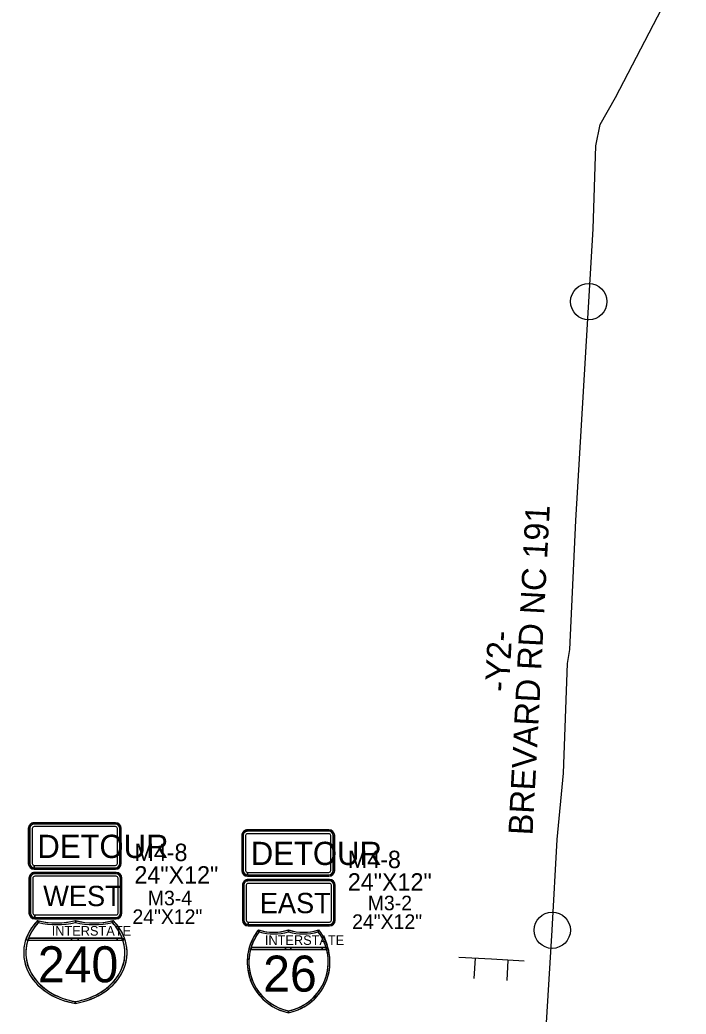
# Model space of a CAD drawing. Extents: x 886234 to 968767, y 455416 to 684046.
# Drawn here: x 906068 to 909510, y 464407 to 469546 of the extents above; entities that cross this region are included whole.
import ezdxf

# ---------------------------------------------------------------- set-up
doc = ezdxf.new("R2010")
doc.units = 0
for name, color, linetype in [('TC DEV SIGN', 7, 'Continuous'), ('TC DEV SIGN BLACK 239', 7, 'Continuous'), ('TC DEV SIGN BLACK ZERO', 7, 'Continuous'), ('TC DEV SIGN ORANGE', 7, 'Continuous'), ('TC DEV SIGN WHITE', 7, 'Continuous'), ('TC LABEL TEXT', 7, 'Continuous')]:
    doc.layers.add(name, color=color, linetype=linetype)

msp = doc.modelspace()

# ---------------------------------------------------------------- linework, layer by layer
at = {"layer": 'TC DEV SIGN'}
for p, q in [((908504.3, 464690.6), (908334.8, 464700.6)), ((908419.6, 464695.6), (908413.3, 464590.5)), ((908673.8, 464680.5), (908504.3, 464690.6)), ((908589.1, 464685.5), (908582.8, 464580.5))]:
    msp.add_line(p, q, dxfattribs=at)
at = {"layer": 'TC DEV SIGN BLACK 239'}
for p, q in [((906565.1, 465132), (906145, 465132)), ((906122.5, 465109.5), (906122.5, 464929.5)), ((906135, 465109.5), (906135, 464929.5)), ((906565.1, 465119.5), (906145, 465119.5)), ((906575.1, 464929.5), (906575.1, 465109.5)), ((906587.6, 464929.5), (906587.6, 465109.5)), ((907225.1, 465073.1), (907225.1, 464893.1)), ((907237.6, 465073.1), (907237.6, 464893.1)), ((907667.6, 465095.6), (907247.6, 465095.6)), ((907667.6, 465083.1), (907247.6, 465083.1)), ((907677.6, 464893.1), (907677.6, 465073.1)), ((907690.1, 464893.1), (907690.1, 465073.1)), ((906145, 464907), (906145, 464919.5)), ((906145.1, 464919.5), (906565.1, 464919.5)), ((906145.1, 464919.5), (906145.1, 464907)), ((906145.1, 464907), (906565.1, 464907)), ((907247.6, 464870.6), (907247.6, 464883.1)), ((907247.7, 464883.1), (907667.6, 464883.1)), ((907247.7, 464883.1), (907247.7, 464870.6)), ((907247.7, 464870.6), (907667.6, 464870.6))]:
    msp.add_line(p, q, dxfattribs=at)
for centre, major_axis, start_param, end_param in [((906145, 465109.5), (22.5, 0), 1.570796, 3.141593), ((906565.1, 465109.5), (22.5, 0), 0, 1.570796), ((906145, 465109.5), (10, 0), 1.570796, 3.141593), ((906565.1, 465109.5), (10, 0), 0, 1.570796), ((907247.6, 465073.1), (22.5, 0), 1.570796, 3.141593), ((907247.6, 465073.1), (10, 0), 1.570796, 3.141593), ((907667.6, 465073.1), (22.5, 0), 0, 1.570796), ((907667.6, 465073.1), (10, 0), 0, 1.570796), ((906145, 464929.5), (22.5, 0), 3.141593, 4.712389), ((906145, 464929.5), (10, 0), 3.141593, 4.712389), ((906565.1, 464929.5), (22.5, 0), 4.712389, 6.283185), ((906565.1, 464929.5), (10, 0), 4.712389, 6.283185), ((907247.6, 464893.1), (22.5, 0), 3.141593, 4.712389), ((907247.6, 464893.1), (10, 0), 3.141593, 4.712389), ((907667.6, 464893.1), (22.5, 0), 4.712389, 6.283185), ((907667.6, 464893.1), (10, 0), 4.712389, 6.283185)]:
    msp.add_ellipse(centre, major_axis=major_axis, ratio=0.999865, start_param=start_param, end_param=end_param, dxfattribs=at)
at = {"layer": 'TC DEV SIGN BLACK ZERO'}
for p, q in [((906561.7, 465396.1), (906141.6, 465396.1)), ((906141.6, 465394.8), (906141.6, 465394.8)), ((906561.7, 465394.8), (906141.6, 465394.8)), ((906561.7, 465388.6), (906141.6, 465388.6)), ((906561.7, 465394.8), (906561.7, 465394.8)), ((906111.6, 465366.1), (906111.6, 465186.1)), ((906112.8, 465366.1), (906112.8, 465186.1)), ((906112.8, 465366.1), (906112.8, 465366.1)), ((906119.1, 465366.1), (906119.1, 465186.1)), ((906131.6, 465366.1), (906131.6, 465186.1)), ((906561.7, 465376.1), (906141.6, 465376.1)), ((906571.7, 465186.1), (906571.7, 465366.1)), ((906584.2, 465186.1), (906584.2, 465366.1)), ((906590.4, 465366.1), (906590.4, 465366.1)), ((906590.4, 465186.1), (906590.4, 465366.1)), ((906591.7, 465186.1), (906591.7, 465366.1)), ((907214.2, 465329.6), (907214.2, 465149.6)), ((907215.4, 465329.6), (907215.4, 465149.6)), ((907215.4, 465329.6), (907215.4, 465329.6)), ((907221.7, 465329.6), (907221.7, 465149.6)), ((907234.2, 465329.6), (907234.2, 465149.6)), ((907664.2, 465359.6), (907244.2, 465359.6)), ((907244.2, 465358.4), (907244.2, 465358.4)), ((907664.2, 465358.4), (907244.2, 465358.4)), ((907664.2, 465352.1), (907244.2, 465352.1)), ((907664.2, 465339.6), (907244.2, 465339.6)), ((907664.2, 465358.4), (907664.2, 465358.4)), ((907674.2, 465149.6), (907674.2, 465329.6)), ((907686.7, 465149.6), (907686.7, 465329.6)), ((907693, 465329.6), (907693, 465329.6)), ((907693, 465149.6), (907693, 465329.6)), ((907694.2, 465149.6), (907694.2, 465329.6)), ((906112.8, 465186.1), (906112.8, 465186.1)), ((906141.6, 465163.6), (906141.6, 465176.1)), ((906141.7, 465176.1), (906561.7, 465176.1)), ((906141.7, 465176.1), (906141.7, 465163.6)), ((906590.4, 465186.1), (906590.4, 465186.1)), ((906141.6, 465156.1), (906141.6, 465157.3)), ((906141.6, 465157.3), (906141.6, 465157.3)), ((906141.6, 465157.3), (906561.7, 465157.3)), ((906141.6, 465157.3), (906141.6, 465156.1)), ((906141.6, 465156.1), (906561.7, 465156.1)), ((906141.7, 465163.6), (906561.7, 465163.6)), ((906565.1, 465139.5), (906145, 465139.5)), ((906145, 465138.3), (906145, 465138.3)), ((906565.1, 465138.3), (906145, 465138.3)), ((906561.7, 465157.3), (906561.7, 465157.3)), ((906565.1, 465138.3), (906565.1, 465138.3)), ((907215.4, 465149.6), (907215.4, 465149.6)), ((907244.2, 465127.1), (907244.2, 465139.6)), ((907244.3, 465139.6), (907664.2, 465139.6)), ((907244.3, 465139.6), (907244.3, 465127.1)), ((907244.3, 465127.1), (907664.2, 465127.1)), ((907693, 465149.6), (907693, 465149.6)), ((906115, 465109.5), (906115, 464929.5)), ((906116.3, 465109.5), (906116.3, 464929.5)), ((906116.3, 465109.5), (906116.3, 465109.5)), ((906593.8, 465109.5), (906593.8, 465109.5)), ((906593.8, 464929.5), (906593.8, 465109.5)), ((906595.1, 464929.5), (906595.1, 465109.5)), ((907217.6, 465073.1), (907217.6, 464893.1)), ((907218.8, 465073.1), (907218.8, 464893.1)), ((907218.8, 465073.1), (907218.8, 465073.1)), ((907244.2, 465119.6), (907244.2, 465120.9)), ((907244.2, 465120.9), (907244.2, 465120.9)), ((907244.2, 465120.9), (907664.2, 465120.9)), ((907244.2, 465120.9), (907244.2, 465119.6)), ((907244.2, 465119.6), (907664.2, 465119.6)), ((907667.6, 465103.1), (907247.6, 465103.1)), ((907247.6, 465101.8), (907247.6, 465101.8)), ((907667.6, 465101.8), (907247.6, 465101.8)), ((907664.2, 465120.9), (907664.2, 465120.9)), ((907667.6, 465101.8), (907667.6, 465101.8)), ((907696.4, 465073.1), (907696.4, 465073.1)), ((907696.4, 464893.1), (907696.4, 465073.1)), ((907697.6, 464893.1), (907697.6, 465073.1)), ((906116.3, 464929.5), (906116.3, 464929.5)), ((906593.8, 464929.5), (906593.8, 464929.5)), ((906145, 464899.5), (906145, 464900.8)), ((906145, 464900.8), (906145, 464900.8)), ((906145, 464900.8), (906565.1, 464900.8)), ((906145, 464900.8), (906145, 464899.5)), ((906145, 464899.5), (906565.1, 464899.5)), ((906163.8, 464880), (906166.8, 464888.6)), ((906355.1, 464881), (906354.8, 464890.3)), ((906355.1, 464881.7), (906354.8, 464890.3)), ((906542.8, 464888.6), (906545.8, 464880)), ((906565.1, 464900.8), (906565.1, 464900.8)), ((907218.8, 464893.1), (907218.8, 464893.1)), ((907696.4, 464893.1), (907696.4, 464893.1)), ((907247.6, 464863.1), (907247.6, 464864.3)), ((907247.6, 464864.3), (907247.6, 464864.3)), ((907247.6, 464864.3), (907667.6, 464864.3)), ((907247.6, 464864.3), (907247.6, 464863.1)), ((907247.6, 464863.1), (907667.6, 464863.1)), ((907303.3, 464831.9), (907305.7, 464840.4)), ((907456.4, 464832.8), (907456.2, 464842.1)), ((907456.4, 464833.5), (907456.2, 464842.1)), ((907606.6, 464840.4), (907609, 464831.9)), ((907667.6, 464864.3), (907667.6, 464864.3)), ((906109.3, 464790.2), (906600.2, 464790.2)), ((906109.3, 464790.2), (906112.5, 464790.2)), ((906112.5, 464799.1), (906597.1, 464799.1)), ((906334.4, 464799.1), (906112.5, 464799.1)), ((906112.5, 464790.2), (906334.4, 464790.2)), ((906369.6, 464799.1), (906334.4, 464799.1)), ((906334.4, 464790.2), (906369.6, 464790.2)), ((906570.9, 464799.1), (906369.6, 464799.1)), ((906369.6, 464790.2), (906570.9, 464790.2)), ((906597.1, 464799.1), (906570.9, 464799.1)), ((906570.9, 464790.2), (906597.1, 464790.2)), ((906611, 464792.5), (906597.1, 464799.1)), ((906600, 464790.8), (906597.1, 464790.2)), ((906597.1, 464790.2), (906600.2, 464790.2)), ((906087.6, 464725.9), (906087.6, 464723.3)), ((906622, 464723.2), (906622, 464726)), ((907259.8, 464742), (907652.5, 464742)), ((907259.8, 464742), (907262.3, 464742)), ((907262.3, 464751), (907650, 464751)), ((907439.8, 464751), (907262.3, 464751)), ((907262.3, 464742), (907439.8, 464742)), ((907468, 464751), (907439.8, 464751)), ((907439.8, 464742), (907468, 464742)), ((907629, 464751), (907468, 464751)), ((907468, 464742), (907629, 464742)), ((907650, 464751), (907629, 464751)), ((907629, 464742), (907650, 464742)), ((907661.1, 464744.3), (907650, 464751)), ((907652.3, 464742.7), (907650, 464742)), ((907650, 464742), (907652.5, 464742)), ((907242.4, 464677.7), (907242.4, 464675.1)), ((907669.9, 464675), (907669.9, 464677.8)), ((906354.8, 464462.8), (906354.8, 464471.9))]:
    msp.add_line(p, q, dxfattribs=at)
for points in [[(906154.9, 464885.4), (906163.8, 464880)], [(906163.8, 464880), (906154.9, 464885.4)], [(906159.6, 464890.3), (906159.6, 464890.3), (906159.6, 464890.3)], [(906166.8, 464888.6), (906163.8, 464880)], [(906354.8, 464881), (906355.1, 464881.7)], [(906355.1, 464890.2), (906355.1, 464881.7), (906358.2, 464889.5)], [(906358.2, 464889.5), (906355.1, 464881)], [(906545.8, 464880), (906542.8, 464888.6)], [(906550, 464890.3), (906550, 464890.3), (906550, 464890.3)], [(907296.2, 464837.2), (907303.3, 464831.9)], [(907303.3, 464831.9), (907296.2, 464837.2)], [(907300, 464842.1), (907300, 464842.1), (907300, 464842.1)], [(907305.7, 464840.4), (907303.3, 464831.9)], [(907456.2, 464832.8), (907456.4, 464833.5)], [(907456.4, 464842), (907456.4, 464833.5), (907458.9, 464841.3)], [(907458.9, 464841.3), (907456.4, 464832.8)], [(907609, 464831.9), (907606.6, 464840.4)], [(907612.3, 464842.1), (907612.3, 464842.1), (907612.3, 464842.1)], [(906098.6, 464792.5), (906109.3, 464790.2)], [(906109.3, 464790.2), (906098.6, 464792.5)], [(906112.5, 464799.1), (906112.5, 464790.2)], [(906112.5, 464790.2), (906112.5, 464799.1)], [(906334.4, 464790.2), (906334.4, 464799.1)], [(906334.4, 464799.1), (906334.4, 464790.2)], [(906369.6, 464799.1), (906369.6, 464790.2)], [(906369.6, 464790.2), (906369.6, 464799.1)], [(906570.9, 464790.2), (906570.9, 464799.1)], [(906570.9, 464799.1), (906570.9, 464790.2)], [(906597.1, 464799.1), (906611, 464792.5)], [(906597.1, 464790.2), (906597.1, 464799.1)], [(906597.1, 464799.1), (906597.1, 464790.2), (906600, 464790.8), (906597.1, 464799.1)], [(906600.2, 464790.2), (906600, 464790.8)], [(906611, 464792.5), (906600.2, 464790.2)], [(906600.2, 464790.2), (906611, 464792.5)], [(907251.2, 464744.3), (907259.8, 464742)], [(907259.8, 464742), (907251.2, 464744.3)], [(907262.3, 464751), (907262.3, 464742)], [(907262.3, 464742), (907262.3, 464751)], [(907439.8, 464742), (907439.8, 464751)], [(907439.8, 464751), (907439.8, 464742)], [(907468, 464751), (907468, 464742)], [(907468, 464742), (907468, 464751)], [(907629, 464742), (907629, 464751)], [(907629, 464751), (907629, 464742)], [(907650, 464751), (907661.1, 464744.3)], [(907650, 464742), (907650, 464751)], [(907650, 464751), (907650, 464742), (907652.3, 464742.7), (907650, 464751)], [(907652.5, 464742), (907652.3, 464742.7)], [(907661.1, 464744.3), (907652.5, 464742)], [(907652.5, 464742), (907661.1, 464744.3)], [(906352.5, 464463.2), (906354.8, 464471.9)], [(906354.8, 464471.9), (906352.5, 464463.2), (906354.8, 464462.8)], [(906354.8, 464471.9), (906354.8, 464462.8)], [(907454.3, 464415), (907456.2, 464423.7)], [(907456.2, 464423.7), (907456.2, 464414.6)]]:
    msp.add_lwpolyline(points, dxfattribs=at)
for centre, radius, start, end in [((907509.6, 464676.4), 267.2, 141.6693, 258.4631), ((907509.6, 464676.4), 267.2, 142.9968, 165.2769), ((907509.6, 464676.4), 258.3, 142.9968, 258.0595), ((907509.6, 464676.4), 258.3, 142.9968, 165.2769), ((907509.6, 464676.4), 267.2, 141.6709, 142.9968), ((907378.1, 465097.6), 267.2, 253.0062, 286.9901), ((907378.1, 465097.6), 267.2, 253.0099, 254.2907), ((907378.1, 465097.6), 276.1, 254.2907, 286.4259), ((907378.1, 465097.6), 276.1, 254.2907, 286.4259), ((907378.1, 465097.6), 267.2, 254.2907, 286.9893), ((907534.2, 465097.6), 267.2, 253.0099, 286.9938), ((907402.7, 464676.4), 267.2, 281.5369, 38.3307), ((907534.2, 465097.6), 276.1, 253.5741, 285.7093), ((907402.7, 464676.4), 258.3, 281.9405, 37.0032), ((907534.2, 465097.6), 267.2, 253.0588, 253.6206), ((907534.3, 465097.2), 275.7, 253.5731, 285.7093), ((907534.2, 465097.6), 267.2, 253.6206, 285.7093), ((907534.2, 465097.6), 267.2, 285.7093, 286.9901), ((907402.7, 464676.4), 258.3, 16.7759, 37.0032), ((907402.7, 464676.4), 267.2, 14.7231, 38.3291), ((907509.6, 464676.4), 267.2, 165.2769, 179.7177), ((907508.3, 464675.6), 257.3, 165.0438, 258.3001), ((907509.6, 464676.4), 258.3, 163.2241, 165.2769), ((907404, 464675.6), 257.3, 281.7196, 14.964), ((907402.7, 464676.4), 258.3, 14.7231, 16.7759), ((907402.7, 464676.4), 267.2, 0.2997, 14.7231), ((907509.6, 464676.4), 267.2, 180.2823, 258.0591), ((907402.7, 464676.4), 267.2, 281.537, 359.7003), ((907402.7, 464676.4), 258.3, 281.9405, 281.9604)]:
    msp.add_arc(centre, radius, start, end, dxfattribs=at)
for centre, major_axis, ratio, start_param, end_param in [((906141.6, 465366.1), (30, 0), 0.999865, 1.570796, 3.141593), ((906141.6, 465366.1), (28.8, 0), 0.999865, 1.570796, 3.141593), ((906141.6, 465366.1), (22.5, 0), 0.999865, 1.570796, 3.141593), ((906561.7, 465366.1), (30, 0), 0.999865, 0, 1.570796), ((906561.7, 465366.1), (28.8, 0), 0.999865, 0, 1.570796), ((906561.7, 465366.1), (22.5, 0), 0.999865, 0, 1.570796), ((906141.6, 465366.1), (10, 0), 0.999865, 1.570796, 3.141593), ((906561.7, 465366.1), (10, 0), 0.999865, 0, 1.570796), ((907244.2, 465329.6), (30, 0), 0.999865, 1.570796, 3.141593), ((907244.2, 465329.6), (28.8, 0), 0.999865, 1.570796, 3.141593), ((907244.2, 465329.6), (22.5, 0), 0.999865, 1.570796, 3.141593), ((907244.2, 465329.6), (10, 0), 0.999865, 1.570796, 3.141593), ((907664.2, 465329.6), (30, 0), 0.999865, 0, 1.570796), ((907664.2, 465329.6), (28.8, 0), 0.999865, 0, 1.570796), ((907664.2, 465329.6), (22.5, 0), 0.999865, 0, 1.570796), ((907664.2, 465329.6), (10, 0), 0.999865, 0, 1.570796), ((906141.6, 465186.1), (30, 0), 0.999865, 3.141593, 4.712389), ((906141.6, 465186.1), (28.8, 0), 0.999865, 3.141593, 4.712389), ((906141.6, 465186.1), (22.5, 0), 0.999865, 3.141593, 4.712389), ((906141.6, 465186.1), (10, 0), 0.999865, 3.141593, 4.712389), ((906561.7, 465186.1), (22.5, 0), 0.999865, 4.712389, 6.283185), ((906561.7, 465186.1), (10, 0), 0.999865, 4.712389, 6.283185), ((906561.7, 465186.1), (30, 0), 0.999865, 4.712389, 6.283185), ((906561.7, 465186.1), (28.8, 0), 0.999865, 4.712389, 6.283185), ((906145, 465109.5), (30, 0), 0.999865, 1.570796, 3.141593), ((906145, 465109.5), (28.8, 0), 0.999865, 1.570796, 3.141593), ((906565.1, 465109.5), (30, 0), 0.999865, 0, 1.570796), ((906565.1, 465109.5), (28.8, 0), 0.999865, 0, 1.570796), ((907244.2, 465149.6), (30, 0), 0.999865, 3.141593, 4.712389), ((907244.2, 465149.6), (28.8, 0), 0.999865, 3.141593, 4.712389), ((907244.2, 465149.6), (22.5, 0), 0.999865, 3.141593, 4.712389), ((907244.2, 465149.6), (10, 0), 0.999865, 3.141593, 4.712389), ((907664.2, 465149.6), (22.5, 0), 0.999865, 4.712389, 6.283185), ((907664.2, 465149.6), (10, 0), 0.999865, 4.712389, 6.283185), ((907664.2, 465149.6), (30, 0), 0.999865, 4.712389, 6.283185), ((907664.2, 465149.6), (28.8, 0), 0.999865, 4.712389, 6.283185), ((907247.6, 465073.1), (30, 0), 0.999865, 1.570796, 3.141593), ((907247.6, 465073.1), (28.8, 0), 0.999865, 1.570796, 3.141593), ((907667.6, 465073.1), (30, 0), 0.999865, 0, 1.570796), ((907667.6, 465073.1), (28.8, 0), 0.999865, 0, 1.570796), ((906145, 464929.5), (30, 0), 0.999865, 3.141593, 4.712389), ((906145, 464929.5), (28.8, 0), 0.999865, 3.141593, 4.712389), ((906565.1, 464929.5), (30, 0), 0.999865, 4.712389, 6.283185), ((906565.1, 464929.5), (28.8, 0), 0.999865, 4.712389, 6.283185), ((906421.6, 464724.6), (-334, 0), 0.800002, 5.614188, 7.652625), ((906421.6, 464724.6), (-322.9, 0), 0.800002, 5.637358, 7.64558), ((906421.6, 464724.6), (-334, 0), 0.800002, 5.637358, 6.026219), ((906421.6, 464724.6), (-322.9, 0), 0.800002, 5.637358, 6.026219), ((906421.6, 464724.6), (-334, 0), 0.800002, 5.614216, 5.637358), ((906257.2, 465145.8), (334, 0), 0.800002, 4.415792, 5.008922), ((906257.2, 465145.8), (334, 0), 0.800002, 4.415856, 4.438209), ((906257.2, 465145.8), (345.1, 0), 0.800002, 4.438209, 4.999074), ((906257.2, 465145.8), (345.1, 0), 0.800002, 4.438209, 4.999074), ((906257.2, 465145.8), (334, 0), 0.800002, 4.438209, 5.008909), ((906452.4, 465145.8), (334, 0), 0.800002, 4.415856, 5.008986), ((906288, 464724.6), (334, 0), 0.800002, 4.913746, 6.952183), ((906452.4, 465145.8), (345.1, 0), 0.800002, 4.425704, 4.986569), ((906288, 464724.6), (322.9, 0), 0.800002, 4.920791, 6.929013), ((906452.4, 465145.8), (334, 0), 0.800002, 4.416709, 4.426515), ((906452.5, 465145.4), (344.6, 0), 0.800002, 4.425686, 4.986568), ((906452.4, 465145.8), (334, 0), 0.800002, 4.426515, 4.986569), ((906452.4, 465145.8), (334, 0), 0.800002, 4.986569, 5.008922), ((906288, 464724.6), (322.9, 0), 0.800002, 0.292795, 0.645828), ((906288, 464724.6), (334, 0), 0.800002, 0.256966, 0.66897), ((907247.6, 464893.1), (30, 0), 0.999865, 3.141593, 4.712389), ((907247.6, 464893.1), (28.8, 0), 0.999865, 3.141593, 4.712389), ((907667.6, 464893.1), (30, 0), 0.999865, 4.712389, 6.283185), ((907667.6, 464893.1), (28.8, 0), 0.999865, 4.712389, 6.283185), ((906420, 464723.8), (-321.6, 0), 0.800002, 6.022151, 7.649781), ((906421.6, 464724.6), (-334, 0), 0.800002, 6.026219, 6.278259), ((906421.6, 464724.6), (-322.9, 0), 0.800002, 5.99039, 6.026219), ((906289.6, 464723.8), (321.6, 0), 0.800002, 4.916934, 6.544356), ((906288, 464724.6), (322.9, 0), 0.800002, 0.256966, 0.292795), ((906288, 464724.6), (334, 0), 0.800002, 0.005231, 0.256966), ((906421.6, 464724.6), (-334, 0), 0.800002, 0.004927, 1.362388), ((906288, 464724.6), (334, 0), 0.800002, 4.913748, 6.277955), ((906288, 464724.6), (322.9, 0), 0.800002, 4.920791, 4.921138), ((906421.6, 464724.6), (-334, 0), 0.800002, 1.36935, 1.369438), ((906288, 464724.6), (334, 0), 0.800002, 4.913747, 4.913748)]:
    msp.add_ellipse(centre, major_axis=major_axis, ratio=ratio, start_param=start_param, end_param=end_param, dxfattribs=at)
at = {"layer": 'TC DEV SIGN ORANGE'}
for p, q in [((906561.7, 465396.1), (906141.6, 465396.1)), ((906111.6, 465366.1), (906111.6, 465186.1)), ((906591.7, 465186.1), (906591.7, 465366.1)), ((907214.2, 465329.6), (907214.2, 465149.6)), ((907664.2, 465359.6), (907244.2, 465359.6)), ((907694.2, 465149.6), (907694.2, 465329.6)), ((906141.6, 465156.1), (906561.7, 465156.1)), ((907244.2, 465119.6), (907664.2, 465119.6))]:
    msp.add_line(p, q, dxfattribs=at)
for centre, start_param, end_param in [((906141.6, 465366.1), 1.570796, 3.141593), ((906561.7, 465366.1), 0, 1.570796), ((907244.2, 465329.6), 1.570796, 3.141593), ((907664.2, 465329.6), 0, 1.570796), ((906141.6, 465186.1), 3.141593, 4.712389), ((906561.7, 465186.1), 4.712389, 6.283185), ((907244.2, 465149.6), 3.141593, 4.712389), ((907664.2, 465149.6), 4.712389, 6.283185)]:
    msp.add_ellipse(centre, major_axis=(30, 0), ratio=0.999865, start_param=start_param, end_param=end_param, dxfattribs=at)
at = {"layer": 'TC DEV SIGN WHITE'}
for p, q in [((906565.1, 465139.5), (906145, 465139.5)), ((906115, 465109.5), (906115, 464929.5)), ((906595.1, 464929.5), (906595.1, 465109.5)), ((907217.6, 465073.1), (907217.6, 464893.1)), ((907667.6, 465103.1), (907247.6, 465103.1)), ((907697.6, 464893.1), (907697.6, 465073.1)), ((906145, 464899.5), (906565.1, 464899.5)), ((907247.6, 464863.1), (907667.6, 464863.1)), ((907456.2, 464414.6), (907456.2, 464423.7))]:
    msp.add_line(p, q, dxfattribs=at)
msp.add_lwpolyline([(907456.2, 464423.7), (907454.3, 464415), (907456.1, 464414.6)], dxfattribs=at)
for centre, start, end in [((907509.6, 464676.4), 258.458, 258.463), ((907402.7, 464676.4), 281.5369590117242, 281.53700435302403)]:
    msp.add_arc(centre, 267.2, start, end, dxfattribs=at)
for centre, start_param, end_param in [((906145, 465109.5), 1.570796, 3.141593), ((906565.1, 465109.5), 0, 1.570796), ((907247.6, 465073.1), 1.570796, 3.141593), ((907667.6, 465073.1), 0, 1.570796), ((906145, 464929.5), 3.141593, 4.712389), ((906565.1, 464929.5), 4.712389, 6.283185), ((907247.6, 464893.1), 3.141593, 4.712389), ((907667.6, 464893.1), 4.712389, 6.283185)]:
    msp.add_ellipse(centre, major_axis=(30, 0), ratio=0.999865, start_param=start_param, end_param=end_param, dxfattribs=at)
at = {"layer": 'TC LABEL TEXT'}
msp.add_lwpolyline([(908776.1, 464165.8), (908818.1, 464840.6), (908844.2, 465309.5), (908875.6, 465652.2), (908896.6, 466218.8), (908908.3, 466291.4), (908940.1, 466958.6), (909028.8, 468466.5), (909043.3, 468894.2), (909065.6, 469004.1), (909144.1, 469145.1), (909385.1, 469604.5), (909509.7, 469912.3)], dxfattribs=at)
for centre in [(909006.7, 468089.5), (909006.7, 468089.5), (908818.1, 464840.6), (908818.1, 464840.6)]:
    msp.add_circle(centre, 93.8, dxfattribs=at)

# ---------------------------------------------------------------- texts
at = {"layer": 'TC DEV SIGN BLACK 239'}
for s, p in [('WEST', (906188.6, 464965.2)), ('EAST', (907307.3, 464928.8))]:
    msp.add_text(s, height=105, rotation=360, dxfattribs=at).set_placement(p)
at = {"layer": 'TC DEV SIGN BLACK ZERO'}
for s, height, p in [('DETOUR', 120, (906158.3, 465214.2)), ('M4-8', 90, (906659.6, 465198.1)), ('DETOUR', 120, (907260.8, 465177.8)), ('M4-8', 90, (907762.1, 465161.7)), ('24"X12"', 90, (906659.6, 465081.7)), ('24"X12"', 90, (907762.1, 465045.3)), ('INTERSTATE', 49.28, (906232.3, 464812.9)), ('INTERSTATE', 49.28, (907333.7, 464764.8)), ('240', 186.16, (906161, 464571.6)), ('26', 186.16, (907324.8, 464523.4))]:
    msp.add_text(s, height=height, rotation=360, dxfattribs=at).set_placement(p)
at = {"layer": 'TC LABEL TEXT'}
for s, p in [('BREVARD RD NC 191', (908716.2, 465329.7)), ('-Y2-', (908594.5, 466070.3))]:
    msp.add_text(s, height=125, rotation=86.983, dxfattribs=at).set_placement(p)
for s, p in [('M3-4', (906729.1, 464969.6)), ('M3-2', (907865.1, 464944)), ('24"X12"', (906649.5, 464873.3)), ('24"X12"', (907784.6, 464847.7))]:
    msp.add_text(s, height=75, dxfattribs=at).set_placement(p)

doc.saveas('drawing.dxf')
